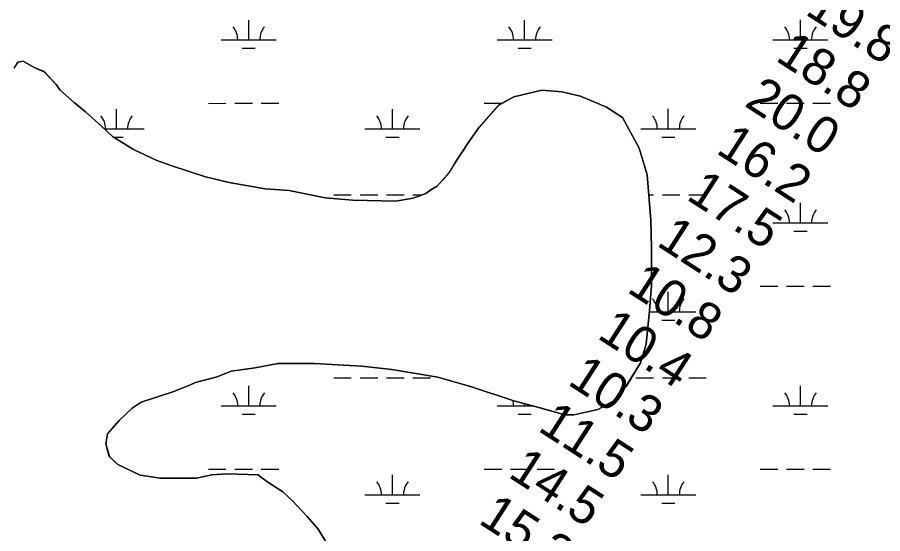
# Model space of a CAD drawing. Extents: x 3263578 to 3301413, y 764927 to 798602.
# Drawn here: x 3291843 to 3293417, y 786220 to 787159 of the extents above; entities that cross this region are included whole.
import ezdxf

# ---------------------------------------------------------------- set-up
doc = ezdxf.new("R2010")
doc.units = 0
for name, color, linetype in [('V-RIVR-RANG', 7, 'Continuous'), ('V-SITE-VEGE', 7, 'Continuous'), ('V-TOPO-SHOR', 7, 'Continuous'), ('V-WETL-SWMP', 7, 'Continuous')]:
    doc.layers.add(name, color=color, linetype=linetype)

msp = doc.modelspace()

# ---------------------------------------------------------------- linework, layer by layer
at = {"layer": 'V-SITE-VEGE'}
for p, q in [((3291843.9, 787077.9), (3291853.1, 787079.9)), ((3291853.1, 787079.9), (3291873.2, 787067.9)), ((3291836.7, 787066.7), (3291843.9, 787077.9)), ((3291873.2, 787067.9), (3291891.3, 787060.5)), ((3291891.3, 787060.5), (3291913.4, 787037.1)), ((3291913.4, 787037.1), (3291920, 787027.7)), ((3291920, 787027.7), (3291946.7, 787004.1)), ((3292746.3, 787014.9), (3292796.9, 787027.1)), ((3292796.9, 787027.1), (3292833.3, 787023.8)), ((3292833.3, 787023.8), (3292867.4, 787015.9)), ((3291946.7, 787004.1), (3291966.8, 786987.5)), ((3292718.5, 786999.7), (3292746.3, 787014.9)), ((3292867.4, 787015.9), (3292914.8, 786996.3)), ((3291966.8, 786987.5), (3291995.7, 786961.6)), ((3292683, 786959.7), (3292718.5, 786999.7)), ((3292914.8, 786996.3), (3292943.9, 786977.1)), ((3292943.9, 786977.1), (3292974.2, 786921.4)), ((3291995.7, 786961.6), (3292015.7, 786942.7)), ((3292664, 786932.8), (3292683, 786959.7)), ((3292015.7, 786942.7), (3292053.8, 786918.8)), ((3292637.7, 786892.5), (3292664, 786932.8)), ((3292053.8, 786918.8), (3292096.7, 786899.2)), ((3292974.2, 786921.4), (3292988.8, 786873.1)), ((3292096.7, 786899.2), (3292123.8, 786889.3)), ((3292628.1, 786876.8), (3292637.7, 786892.5)), ((3292123.8, 786889.3), (3292184.8, 786869.2)), ((3292616.3, 786863.4), (3292628.1, 786876.8)), ((3292184.8, 786869.2), (3292227.9, 786858.8)), ((3292606.8, 786852.3), (3292616.3, 786863.4)), ((3292988.8, 786873.1), (3292995.5, 786790.7)), ((3292227.9, 786858.8), (3292293.8, 786847.8)), ((3292293.8, 786847.8), (3292337.1, 786844.2)), ((3292337.1, 786844.2), (3292402.9, 786830.9)), ((3292585.9, 786839.2), (3292595.2, 786845.8)), ((3292595.2, 786845.8), (3292606.8, 786852.3)), ((3292402.9, 786830.9), (3292453.1, 786827.1)), ((3292530.6, 786824.8), (3292562.8, 786830.8)), ((3292562.8, 786830.8), (3292585.9, 786839.2)), ((3292453.1, 786827.1), (3292530.6, 786824.8)), ((3292995.5, 786790.7), (3292996.3, 786740.4)), ((3292996.3, 786740.4), (3292996.6, 786671.9)), ((3292996.6, 786671.9), (3292993, 786626.3)), ((3292993, 786626.3), (3292986.6, 786564.8)), ((3292986.6, 786564.8), (3292976.5, 786530.9)), ((3292316.5, 786529.7), (3292275.1, 786521.8)), ((3292382.7, 786530), (3292316.5, 786529.7)), ((3292469.3, 786525.2), (3292382.7, 786530)), ((3292976.5, 786530.9), (3292950.1, 786488.3)), ((3292231.6, 786516.2), (3292206.1, 786505.5)), ((3292275.1, 786521.8), (3292231.6, 786516.2)), ((3292524, 786519), (3292469.3, 786525.2)), ((3292608, 786505.2), (3292524, 786519)), ((3292206.1, 786505.5), (3292167, 786495.3)), ((3292669.2, 786487.4), (3292608, 786505.2)), ((3292157.8, 786491), (3292125.4, 786478.2)), ((3292167, 786495.3), (3292157.8, 786491)), ((3292746.1, 786462.3), (3292669.2, 786487.4)), ((3292950.1, 786488.3), (3292926.5, 786461.6)), ((3292125.4, 786478.2), (3292067.8, 786459.3)), ((3292067.8, 786459.3), (3292051.5, 786448.4)), ((3292793.7, 786449.5), (3292746.1, 786462.3)), ((3292926.5, 786461.6), (3292898.6, 786446.4)), ((3292051.5, 786448.4), (3292028, 786426.3)), ((3292839, 786436.7), (3292793.7, 786449.5)), ((3292854.9, 786436.3), (3292839, 786436.7)), ((3292898.6, 786446.4), (3292854.9, 786436.3)), ((3292028, 786426.3), (3292006.7, 786401.8)), ((3292006.7, 786401.8), (3292003.9, 786383.6)), ((3292003.9, 786383.6), (3292010.1, 786360.6)), ((3292010.1, 786360.6), (3292025.6, 786346.4)), ((3292025.6, 786346.4), (3292066.2, 786326.9)), ((3292066.2, 786326.9), (3292102.5, 786321.3)), ((3292168.8, 786321.7), (3292196.4, 786327.7)), ((3292196.4, 786327.7), (3292223.8, 786329.2)), ((3292223.8, 786329.2), (3292280.8, 786327.5)), ((3292280.8, 786327.5), (3292296.5, 786315.6)), ((3292102.5, 786321.3), (3292168.8, 786321.7)), ((3292296.5, 786315.6), (3292325.6, 786296.5)), ((3292325.6, 786296.5), (3292343.4, 786280)), ((3292343.4, 786280), (3292370, 786251.8)), ((3292370, 786251.8), (3292389.8, 786228.4)), ((3292389.8, 786228.4), (3292416, 786186.5))]:
    msp.add_line(p, q, dxfattribs=at)
at = {"layer": 'V-TOPO-SHOR'}
for points in [[(3291836.7, 787066.7), (3291843.9, 787077.9), (3291853.1, 787079.9), (3291873.2, 787067.9), (3291891.3, 787060.5), (3291913.4, 787037.1), (3291920, 787027.7), (3291946.7, 787004.1), (3291966.8, 786987.5), (3291995.7, 786961.6), (3292015.7, 786942.7), (3292053.8, 786918.8), (3292096.7, 786899.2), (3292123.8, 786889.3), (3292184.8, 786869.2), (3292227.9, 786858.8), (3292293.8, 786847.8), (3292337.1, 786844.2), (3292402.9, 786830.9), (3292453.1, 786827.1), (3292530.6, 786824.8), (3292562.8, 786830.8), (3292585.9, 786839.2), (3292595.2, 786845.8), (3292606.8, 786852.3), (3292616.3, 786863.4), (3292628.1, 786876.8), (3292637.7, 786892.5), (3292664, 786932.8), (3292683, 786959.7), (3292718.5, 786999.7), (3292746.3, 787014.9)], [(3292746.3, 787014.9), (3292796.9, 787027.1), (3292833.3, 787023.8), (3292867.4, 787015.9), (3292914.8, 786996.3), (3292943.9, 786977.1), (3292974.2, 786921.4)], [(3292974.2, 786921.4), (3292988.8, 786873.1), (3292995.5, 786790.7), (3292996.3, 786740.4), (3292996.6, 786671.9), (3292993, 786626.3), (3292986.6, 786564.8), (3292976.5, 786530.9), (3292950.1, 786488.3), (3292926.5, 786461.6), (3292898.6, 786446.4), (3292854.9, 786436.3), (3292839, 786436.7), (3292793.7, 786449.5), (3292746.1, 786462.3), (3292669.2, 786487.4), (3292608, 786505.2), (3292524, 786519), (3292469.3, 786525.2), (3292382.7, 786530), (3292316.5, 786529.7), (3292275.1, 786521.8), (3292231.6, 786516.2), (3292206.1, 786505.5), (3292167, 786495.3), (3292157.8, 786491), (3292125.4, 786478.2), (3292067.8, 786459.3), (3292051.5, 786448.4), (3292028, 786426.3), (3292006.7, 786401.8), (3292003.9, 786383.6), (3292010.1, 786360.6), (3292025.6, 786346.4), (3292066.2, 786326.9), (3292102.5, 786321.3), (3292168.8, 786321.7), (3292196.4, 786327.7), (3292223.8, 786329.2), (3292280.8, 786327.5), (3292296.5, 786315.6), (3292325.6, 786296.5), (3292343.4, 786280), (3292370, 786251.8), (3292389.8, 786228.4), (3292416, 786186.5)]]:
    msp.add_lwpolyline(points, dxfattribs=at)
at = {"layer": 'V-WETL-SWMP'}
for p, q in [((3292263.7, 787118.5), (3292263.7, 787154.5)), ((3292765.6, 787118.5), (3292765.6, 787154.5)), ((3293267.5, 787118.6), (3293267.5, 787154.6)), ((3292213.7, 787118.5), (3292313.7, 787118.5)), ((3292715.6, 787118.5), (3292815.6, 787118.5)), ((3293217.5, 787118.6), (3293317.5, 787118.6)), ((3292251.7, 787103.1), (3292275.7, 787103.1)), ((3292753.6, 787103.1), (3292777.6, 787103.1)), ((3293255.5, 787103.1), (3293279.5, 787103.1)), ((3291853, 787079.9), (3291843.8, 787077.9)), ((3291873.2, 787067.9), (3291853, 787079.9)), ((3291843.8, 787077.9), (3291836.6, 787066.7)), ((3291891.3, 787060.6), (3291873.2, 787067.9)), ((3291913.4, 787037.1), (3291891.3, 787060.6)), ((3291920, 787027.7), (3291913.4, 787037.1)), ((3291946.7, 787004.1), (3291920, 787027.7)), ((3292796.9, 787027.1), (3292746.3, 787014.9)), ((3292833.3, 787023.8), (3292796.9, 787027.1)), ((3292867.3, 787015.9), (3292833.3, 787023.8)), ((3291966.8, 786987.5), (3291946.7, 787004.1)), ((3292190.3, 787003), (3292222.3, 787003.1)), ((3292238.3, 787003.1), (3292270.3, 787003.1)), ((3292286.3, 787003.1), (3292318.3, 787003.1)), ((3292692.2, 787003.1), (3292724.2, 787003.1)), ((3292746.3, 787014.9), (3292718.4, 786999.8)), ((3292914.7, 786996.3), (3292867.3, 787015.9)), ((3293194.1, 787003.1), (3293226.1, 787003.1)), ((3293242.1, 787003.1), (3293274.1, 787003.1)), ((3293290.1, 787003.1), (3293322.1, 787003.1)), ((3291995.7, 786961.6), (3291966.8, 786987.5)), ((3292023.2, 786956.6), (3292023.2, 786992.6)), ((3292525.1, 786956.6), (3292525.1, 786992.6)), ((3292718.4, 786999.8), (3292683, 786959.7)), ((3292943.8, 786977.2), (3292914.7, 786996.3)), ((3293027, 786956.7), (3293027, 786992.7)), ((3292974.2, 786921.5), (3292943.8, 786977.2)), ((3292015.7, 786942.7), (3291995.7, 786961.6)), ((3292001, 786956.6), (3292073.2, 786956.6)), ((3292475.1, 786956.6), (3292575.1, 786956.6)), ((3292683, 786959.7), (3292663.9, 786932.8)), ((3292977, 786956.7), (3293077, 786956.7)), ((3292053.8, 786918.8), (3292015.7, 786942.7)), ((3292018.2, 786941.2), (3292035.2, 786941.2)), ((3292513.1, 786941.2), (3292537.1, 786941.2)), ((3293015, 786941.2), (3293039, 786941.2)), ((3292663.9, 786932.8), (3292637.6, 786892.5)), ((3292096.6, 786899.2), (3292053.8, 786918.8)), ((3292988.7, 786873.1), (3292974.2, 786921.5)), ((3292123.7, 786889.3), (3292096.6, 786899.2)), ((3292637.6, 786892.5), (3292628, 786876.8)), ((3292184.8, 786869.3), (3292123.7, 786889.3)), ((3292628, 786876.8), (3292616.2, 786863.5)), ((3292227.9, 786858.9), (3292184.8, 786869.3)), ((3292616.2, 786863.5), (3292606.8, 786852.3)), ((3292995.4, 786790.7), (3292988.7, 786873.1)), ((3292293.8, 786847.8), (3292227.9, 786858.9)), ((3292337.1, 786844.2), (3292293.8, 786847.8)), ((3292402.9, 786830.9), (3292337.1, 786844.2)), ((3292595.2, 786845.8), (3292585.8, 786839.2)), ((3292606.8, 786852.3), (3292595.2, 786845.8)), ((3292453, 786827.1), (3292402.9, 786830.9)), ((3292418.3, 786836.6), (3292450.3, 786836.6)), ((3292466.3, 786836.6), (3292498.3, 786836.6)), ((3292514.3, 786836.6), (3292546.3, 786836.6)), ((3292562.7, 786830.8), (3292530.6, 786824.9)), ((3292562.3, 786836.6), (3292578.6, 786836.6)), ((3292585.8, 786839.2), (3292562.7, 786830.8)), ((3292991.7, 786836.6), (3293000.2, 786836.6)), ((3293016.2, 786836.6), (3293048.2, 786836.6)), ((3293064.2, 786836.6), (3293096.2, 786836.6)), ((3292530.6, 786824.9), (3292453, 786827.1)), ((3293267.5, 786785.9), (3293267.5, 786821.9)), ((3292996.3, 786740.4), (3292995.4, 786790.7)), ((3293217.5, 786785.9), (3293317.5, 786785.9)), ((3293255.5, 786770.5), (3293279.5, 786770.5)), ((3292996.5, 786671.9), (3292996.3, 786740.4)), ((3292992.9, 786626.3), (3292996.5, 786671.9)), ((3293027.1, 786624), (3293027.1, 786660)), ((3293194.1, 786670.4), (3293226.1, 786670.4)), ((3293242.1, 786670.5), (3293274.1, 786670.5)), ((3293290.1, 786670.5), (3293322.1, 786670.5)), ((3292986.5, 786564.9), (3292992.9, 786626.3)), ((3292992.7, 786624), (3293077.1, 786624)), ((3293015.1, 786608.6), (3293039.1, 786608.6)), ((3292976.4, 786530.9), (3292986.5, 786564.9)), ((3292275.1, 786521.8), (3292316.4, 786529.7)), ((3292316.4, 786529.7), (3292382.7, 786530)), ((3292382.7, 786530), (3292469.3, 786525.2)), ((3292950, 786488.3), (3292976.4, 786530.9)), ((3292206.1, 786505.5), (3292231.5, 786516.2)), ((3292231.5, 786516.2), (3292275.1, 786521.8)), ((3292469.3, 786525.2), (3292523.9, 786519.1)), ((3292523.9, 786519.1), (3292608, 786505.2)), ((3292167, 786495.3), (3292206.1, 786505.5)), ((3292418.3, 786503.9), (3292450.3, 786503.9)), ((3292466.3, 786503.9), (3292498.3, 786503.9)), ((3292514.3, 786503.9), (3292546.3, 786503.9)), ((3292562.3, 786503.9), (3292594.3, 786503.9)), ((3292608, 786505.2), (3292669.1, 786487.4)), ((3292968.2, 786503.9), (3293000.2, 786503.9)), ((3293016.2, 786503.9), (3293048.2, 786503.9)), ((3293064.2, 786503.9), (3293096.2, 786503.9)), ((3292125.4, 786478.2), (3292157.7, 786491)), ((3292157.7, 786491), (3292167, 786495.3)), ((3292263.7, 786453.1), (3292263.7, 786489.1)), ((3292669.1, 786487.4), (3292746, 786462.3)), ((3292926.4, 786461.6), (3292950, 786488.3)), ((3293267.5, 786453.2), (3293267.5, 786489.2)), ((3292067.7, 786459.4), (3292125.4, 786478.2)), ((3292051.4, 786448.4), (3292067.7, 786459.4)), ((3292213.7, 786453.1), (3292313.7, 786453.1)), ((3292715.6, 786453.2), (3292779.9, 786453.2)), ((3292746, 786462.3), (3292793.6, 786449.5)), ((3292765.6, 786453.2), (3292765.6, 786457)), ((3292898.6, 786446.4), (3292926.4, 786461.6)), ((3293217.5, 786453.2), (3293317.5, 786453.2)), ((3292027.9, 786426.3), (3292051.4, 786448.4)), ((3292251.7, 786437.7), (3292275.7, 786437.7)), ((3292753.6, 786437.7), (3292777.6, 786437.7)), ((3292793.6, 786449.5), (3292838.9, 786436.7)), ((3292838.9, 786436.7), (3292854.9, 786436.3)), ((3292854.9, 786436.3), (3292898.6, 786446.4)), ((3293255.5, 786437.8), (3293279.5, 786437.8)), ((3292006.7, 786401.8), (3292027.9, 786426.3)), ((3292003.9, 786383.6), (3292006.7, 786401.8)), ((3292010, 786360.6), (3292003.9, 786383.6)), ((3292025.6, 786346.4), (3292010, 786360.6)), ((3292066.1, 786327), (3292025.6, 786346.4)), ((3292102.5, 786321.3), (3292066.1, 786327)), ((3292196.3, 786327.7), (3292168.7, 786321.7)), ((3292190.3, 786337.7), (3292222.3, 786337.7)), ((3292223.8, 786329.2), (3292196.3, 786327.7)), ((3292280.8, 786327.5), (3292223.8, 786329.2)), ((3292238.3, 786337.7), (3292270.3, 786337.7)), ((3292296.4, 786315.6), (3292280.8, 786327.5)), ((3292286.3, 786337.7), (3292318.3, 786337.7)), ((3292525.2, 786291.3), (3292525.2, 786327.3)), ((3292692.2, 786337.7), (3292724.2, 786337.7)), ((3292740.2, 786337.7), (3292772.2, 786337.7)), ((3292788.2, 786337.7), (3292820.2, 786337.7)), ((3293027.1, 786291.3), (3293027.1, 786327.3)), ((3293194.1, 786337.8), (3293226.1, 786337.8)), ((3293242.1, 786337.8), (3293274.1, 786337.8)), ((3293290.1, 786337.8), (3293322.1, 786337.8)), ((3292168.7, 786321.7), (3292102.5, 786321.3)), ((3292325.6, 786296.5), (3292296.4, 786315.6)), ((3292343.3, 786280), (3292325.6, 786296.5)), ((3292369.9, 786251.8), (3292343.3, 786280)), ((3292475.2, 786291.3), (3292575.2, 786291.3)), ((3292977.1, 786291.3), (3293077.1, 786291.3)), ((3292513.2, 786275.9), (3292537.2, 786275.9)), ((3293015.1, 786275.9), (3293039.1, 786275.9)), ((3292389.8, 786228.4), (3292369.9, 786251.8)), ((3292416, 786186.5), (3292389.8, 786228.4))]:
    msp.add_line(p, q, dxfattribs=at)
for centre, start, end in [((3292208.4, 787119), 359.2323, 40.776), ((3292318.9, 787119), 139.2323, 180.776), ((3292710.3, 787119), 359.2323, 40.776), ((3292820.8, 787119), 139.2323, 180.776), ((3293212.2, 787119), 359.2323, 40.776), ((3293322.7, 787119), 139.2323, 180.776), ((3291968, 786957.1), 359.2323, 40.776), ((3292078.5, 786957.1), 139.2323, 180.776), ((3292469.9, 786957.1), 359.2323, 40.776), ((3292580.4, 786957.1), 139.2323, 180.776), ((3292971.8, 786957.2), 359.2323, 40.776), ((3293082.3, 786957.2), 139.2323, 180.776), ((3293212.3, 786786.4), 359.2323, 40.776), ((3293322.8, 786786.4), 139.2323, 180.776), ((3292971.8, 786624.5), 359.2323, 40.776), ((3293082.3, 786624.5), 139.2323, 180.776), ((3292208.5, 786453.6), 359.2323, 40.776), ((3292319, 786453.6), 139.2323, 180.776), ((3293212.3, 786453.7), 359.2323, 40.776), ((3293322.8, 786453.7), 139.2323, 180.776), ((3292710.4, 786453.6), 359.2323, 15.1059), ((3292469.9, 786291.8), 359.2323, 40.776), ((3292580.4, 786291.8), 139.2323, 180.776), ((3292971.8, 786291.8), 359.2323, 40.776), ((3293082.3, 786291.8), 139.2323, 180.776)]:
    msp.add_arc(centre, 35.2, start, end, dxfattribs=at)

# ---------------------------------------------------------------- texts
at = {"layer": 'V-RIVR-RANG'}
for s, p in [('19.8', (3293274, 787166.1)), ('18.8', (3293220, 787082)), ('20.0', (3293163.5, 786999.4)), ('16.2', (3293111.9, 786913.7)), ('17.5', (3293057.8, 786829.6)), ('12.3', (3293003.8, 786745.5)), ('10.8', (3292949.7, 786661.3)), ('10.4', (3292895.7, 786577.2)), ('10.3', (3292841.7, 786493)), ('11.5', (3292787.6, 786408.9)), ('14.5', (3292733.6, 786324.8)), ('15.2', (3292679.5, 786240.6))]:
    msp.add_text(s, height=67, rotation=327.1483, dxfattribs=at).set_placement(p)

doc.saveas('drawing.dxf')
